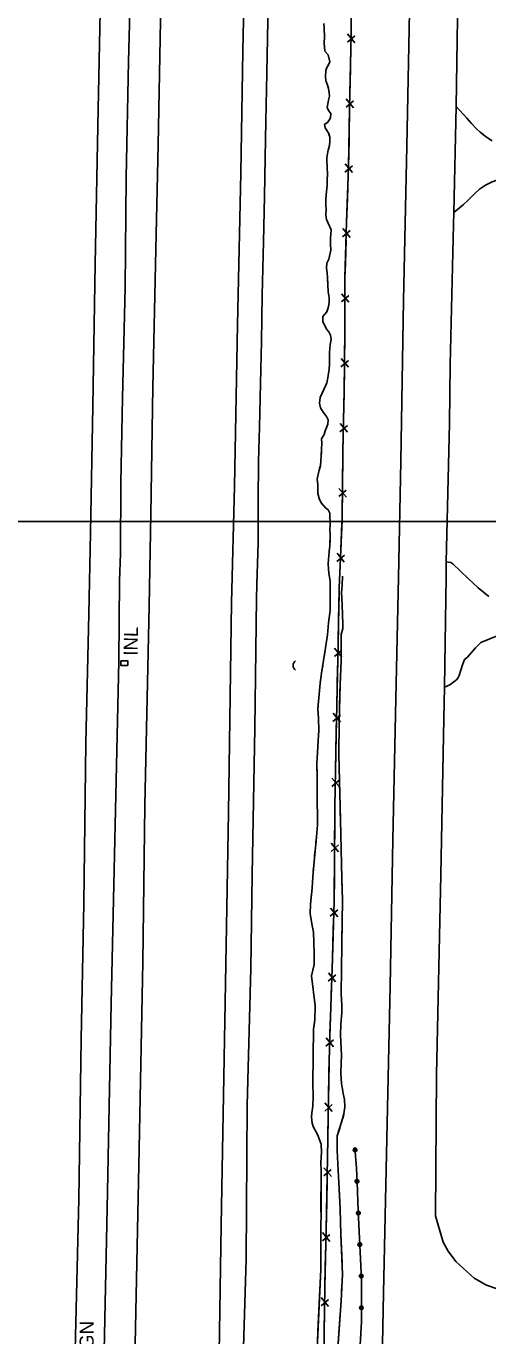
# Model space of a CAD drawing. Extents: x 591954 to 597000, y 198576 to 213500.
# Drawn here: x 594131 to 594329, y 210151 to 210713 of the extents above; entities that cross this region are included whole.
import ezdxf

# ---------------------------------------------------------------- set-up
doc = ezdxf.new("R2010")
doc.units = 0
for name, color, linetype in [('Level 10', 7, 'Continuous'), ('Level 11', 7, 'Continuous'), ('Level 14', 7, 'Continuous'), ('Level 15', 7, 'Continuous'), ('Level 17', 7, 'Continuous'), ('Level 19', 7, 'Continuous')]:
    doc.layers.add(name, color=color, linetype=linetype)

msp = doc.modelspace()

# ---------------------------------------------------------------- linework, layer by layer
at = {"layer": 'Level 10'}
msp.add_line((593000, 210500), (595000, 210500), dxfattribs=at)
msp.add_line((593000, 210500), (595000, 210500), dxfattribs=at)
at = {"layer": 'Level 11'}
for points in [[(594290.55, 210476.1), (594291.57, 210525.8), (594292.67, 210594.94), (594294.13, 210661.1), (594297.11, 210812.38), (594297.66, 210853.99), (594298.97, 210912.37), (594300.53, 210980.83), (594302.18, 211057.77), (594303.18, 211112.92), (594303.98, 211156.68), (594305.25, 211221.98), (594306.52, 211280.92), (594307.82, 211348.24), (594307.84, 211363.61)], [(594174.17, 211353.1), (594173.64, 211313.11), (594172.85, 211273.76), (594172.08, 211236.3), (594171.57, 211200.42), (594170.51, 211147.21), (594169.53, 211094.52), (594168.84, 211056.27), (594168.25, 211023.92), (594167.6, 210982.58), (594166.96, 210947.49), (594166.1, 210908.1), (594165.49, 210868.71), (594165, 210838.3), (594163.92, 210790.21), (594162.74, 210732.76), (594161.54, 210677), (594160.31, 210610.68), (594159.36, 210549.54), (594158.29, 210495.26), (594157.59, 210460.37)], [(594183.44, 210463.91), (594184.17, 210503.22), (594185.14, 210557.74), (594186.39, 210616.72), (594187.41, 210661.6), (594188.68, 210730.38), (594190.07, 210809.74), (594191.63, 210886.77), (594192.88, 210953.47), (594193.81, 211001.57), (594194.59, 211049.86), (594195.73, 211110.64), (594196.94, 211169.32), (594197.79, 211217.41), (594199.04, 211279.16), (594200.37, 211353.37)], [(594236.14, 211356.07), (594235.07, 211306.02), (594233.84, 211238.06), (594232.83, 211177.35), (594231.88, 211124.47), (594231.08, 211069.98), (594229.63, 211016.6), (594228.9, 210975.92), (594227.38, 210897.98), (594226.38, 210839.43), (594225.07, 210768.99), (594223.7, 210701.89), (594222.9, 210649.47), (594221.38, 210584.45), (594220.05, 210515.29), (594218.89, 210465.12)], [(594316.78, 210770.9), (594315.84, 210716.02), (594315.21, 210678.12)], [(594234.52, 210722.42), (594234.02, 210692.36), (594233.56, 210671.83), (594233.29, 210656.02), (594232.93, 210639.68), (594232.53, 210619.99), (594232.06, 210597.17), (594231.73, 210577.27), (594231.29, 210559.32), (594230.88, 210540.58), (594230.43, 210525.96), (594230.28, 210508.7), (594230.21, 210491.02), (594229.66, 210473.06), (594229.6, 210467.1)], [(594315.21, 210678.12), (594314.25, 210632.59)], [(594314.25, 210632.59), (594314.17, 210627.42), (594312.73, 210567.41), (594312.34, 210542.14), (594311, 210482.78), (594311.02, 210476.4)], [(594273.55, 209571.74), (594274.89, 209654.31), (594276.74, 209744.69), (594278, 209822.45), (594279.28, 209926.53), (594280.94, 210009.26), (594282.49, 210088.62), (594284.08, 210168.96), (594285.71, 210241.93), (594286.96, 210300.65), (594288.06, 210363.42), (594289.4, 210423.97), (594290.55, 210476.1)], [(594311.02, 210476.4), (594310.24, 210428.94)], [(594218.89, 210465.12), (594217.58, 210375.18), (594215.96, 210285.74), (594214.35, 210198.11), (594213.19, 210125.12), (594211.87, 210067.8), (594210.6, 210005.81), (594209.2, 209919.46), (594207.71, 209857.09), (594205.78, 209771.22), (594204.63, 209701.91), (594203.03, 209611.16), (594202.11, 209564.73)], [(594229.6, 210467.1), (594228.81, 210411.39), (594227.76, 210348.66), (594227.11, 210308.31), (594225.62, 210249.63), (594225.06, 210183.61), (594223.38, 210126.98), (594222.13, 210071.24), (594221.41, 210028.51), (594219.93, 209936.36), (594218.23, 209881.96), (594217.35, 209830.08), (594216.59, 209771.99), (594215.22, 209715.78), (594214.05, 209656.51), (594213.29, 209597.34)], [(594157.59, 210460.37), (594156.27, 210405.15), (594155.43, 210336.18), (594154.34, 210277.94), (594153.25, 210209.33), (594151.28, 210127.01), (594150.06, 210058.26), (594149.03, 209996.98), (594147.49, 209928.92), (594146.44, 209880.43), (594145.09, 209804.76), (594143.95, 209730.46), (594142.54, 209667.26), (594140.73, 209577.01), (594140.2, 209556.9)], [(594166, 209557.94), (594167.75, 209643.84), (594170.38, 209773.79), (594172.65, 209883.33), (594174.11, 209963.62), (594175.98, 210067.92), (594177.49, 210147.09), (594179.2, 210230.98), (594180.76, 210311.04), (594181.64, 210378.28), (594183.44, 210463.91)], [(594310.24, 210428.94), (594310.02, 210415.55), (594308.66, 210348.51), (594306.87, 210262.61), (594306.45, 210202.16)], [(594462.02, 210166.97), (594433.76, 210167.51), (594414.27, 210167.71), (594389.24, 210168.03), (594369.22, 210169.08), (594358.66, 210169.29), (594338.8, 210169.98), (594335.42, 210170.31), (594333.28, 210170.76), (594328.24, 210172.48), (594323.04, 210175.44), (594315.06, 210182.64), (594311.79, 210186.98), (594309.69, 210190.89), (594306.45, 210202.16)]]:
    msp.add_lwpolyline(points, dxfattribs=at)
at = {"layer": 'Level 15'}
for p, q in [((594268.59, 210705.7), (594271.82, 210708.43)), ((594271.83, 210705.47), (594268.67, 210709.25)), ((594268.03, 210677.85), (594271.25, 210680.58)), ((594271.26, 210677.61), (594268.1, 210681.4)), ((594267.5, 210650.01), (594270.76, 210652.71)), ((594270.74, 210649.74), (594267.61, 210653.55)), ((594266.54, 210622.17), (594269.79, 210624.86)), ((594269.77, 210621.9), (594266.65, 210625.71)), ((594269.25, 210594.1), (594266.01, 210597.81)), ((594266.01, 210594.27), (594269.18, 210597.07)), ((594265.82, 210566.43), (594269.04, 210569.18)), ((594269.06, 210566.21), (594265.88, 210569.98)), ((594265.33, 210538.58), (594268.55, 210541.32)), ((594268.56, 210538.35), (594265.4, 210542.13)), ((594264.9, 210510.72), (594268.11, 210513.47)), ((594268.13, 210510.5), (594264.95, 210514.27)), ((594267.23, 210482.61), (594264.15, 210486.46)), ((594264, 210482.92), (594267.29, 210485.58)), ((594263.01, 210442.11), (594266.25, 210444.83)), ((594266.24, 210441.86), (594263.09, 210445.65)), ((594262.35, 210414.25), (594265.59, 210416.97)), ((594265.59, 210414.01), (594262.44, 210417.8)), ((594261.88, 210386.38), (594265.09, 210389.13)), ((594265.12, 210386.17), (594261.93, 210389.93)), ((594261.57, 210358.52), (594264.77, 210361.28)), ((594264.81, 210358.32), (594261.61, 210362.07)), ((594261.17, 210330.69), (594264.43, 210333.39)), ((594264.41, 210330.42), (594261.28, 210334.24)), ((594260.29, 210302.85), (594263.56, 210305.54)), ((594263.53, 210302.57), (594260.41, 210306.4)), ((594262.6, 210274.73), (594259.48, 210278.55)), ((594259.36, 210275.01), (594262.62, 210277.7)), ((594262.1, 210246.91), (594258.91, 210250.67)), ((594258.87, 210247.12), (594262.07, 210249.88)), ((594261.68, 210219.04), (594258.52, 210222.82)), ((594258.44, 210219.27), (594261.67, 210222.01)), ((594261.09, 210191.18), (594257.94, 210194.97)), ((594257.86, 210191.43), (594261.1, 210194.15)), ((594257.27, 210163.56), (594260.48, 210166.31)), ((594260.5, 210163.34), (594257.32, 210167.11))]:
    msp.add_line(p, q, dxfattribs=at)
for points in [[(594170.79, 210474.62), (594171.14, 210486.39), (594171.39, 210516.65), (594172.05, 210553.18), (594173.19, 210600.49), (594173.65, 210647.65), (594174.58, 210697.47), (594175.74, 210740.41), (594176.16, 210770.54), (594176.91, 210807.23), (594177.67, 210839.88), (594178.22, 210873.53), (594179.05, 210911.25), (594179.45, 210939.58), (594180.66, 210980.37), (594180.66, 211018.56), (594181.07, 211040.45), (594182.14, 211087.34), (594183.05, 211139.47), (594184.23, 211189.27), (594184.94, 211239.88), (594186.38, 211296.19), (594186.81, 211339.32), (594187.17, 211354.6)], [(594265.02, 210471.58), (594266.26, 210500.78), (594266.67, 210530.08), (594267.17, 210556.29), (594267.53, 210579.67), (594267.5, 210604.78), (594268.23, 210628.54), (594269.08, 210652.24), (594269.52, 210677.4), (594270.17, 210709.15), (594270.52, 210741.76)], [(594270.18, 210710.92), (594270.31, 210722.24)], [(594269.86, 210694.39), (594270.07, 210704.34)], [(594269.63, 210683.07), (594269.86, 210694.39)], [(594269.33, 210666.53), (594269.5, 210676.49)], [(594269.13, 210655.21), (594269.33, 210666.53)], [(594268.59, 210638.68), (594268.95, 210648.63)], [(594268.2, 210627.37), (594268.23, 210628.54), (594268.59, 210638.68)], [(594267.69, 210610.84), (594267.99, 210620.79)], [(594267.51, 210599.52), (594267.5, 210604.78), (594267.69, 210610.84)], [(594267.53, 210582.98), (594267.51, 210592.94)], [(594267.4, 210571.66), (594267.53, 210579.67), (594267.53, 210582.98)], [(594267.15, 210555.12), (594267.17, 210556.29), (594267.3, 210565.08)], [(594266.93, 210543.8), (594267.15, 210555.12)], [(594266.63, 210527.27), (594266.67, 210530.08), (594266.8, 210537.23)], [(594266.47, 210515.95), (594266.63, 210527.27)], [(594266.2, 210499.41), (594266.26, 210500.78), (594266.38, 210509.37)], [(594265.72, 210488.1), (594266.2, 210499.41)], [(594265.02, 210471.58), (594265.44, 210481.53)], [(594153.2, 209567.1), (594154.78, 209639.18), (594156.21, 209707.43), (594157.11, 209758.95), (594157.96, 209822.97), (594160.01, 209891.01), (594160.63, 209946.29), (594161.15, 209980.67), (594162.5, 210064.26), (594163.88, 210130.78), (594165.43, 210205.33), (594167.18, 210293.06), (594170.42, 210440.17), (594170.79, 210474.62)], [(594258.25, 210131.31), (594258.9, 210171.78), (594259.47, 210196.31), (594260.1, 210227.04), (594260.43, 210251.96), (594260.87, 210275.08), (594262.12, 210312.59), (594262.88, 210337.29), (594263.25, 210377.95), (594263.71, 210408.28), (594264.64, 210447.34), (594265.02, 210471.58)], [(594264.81, 210458.64), (594264.97, 210468.6)], [(594264.64, 210447.32), (594264.64, 210447.34), (594264.81, 210458.64)], [(594174.35, 210438.22), (594174.35, 210440.22), (594171.35, 210440.22), (594171.35, 210438.22), (594174.35, 210438.22)], [(594264.24, 210430.79), (594264.48, 210440.74)], [(594263.98, 210419.47), (594264.24, 210430.79)], [(594263.63, 210402.93), (594263.71, 210408.28), (594263.82, 210412.89)], [(594263.46, 210391.61), (594263.63, 210402.93)], [(594263.23, 210375.08), (594263.25, 210377.95), (594263.36, 210385.03)], [(594263.12, 210363.76), (594263.23, 210375.08)], [(594262.97, 210347.22), (594263.06, 210357.17)], [(594262.83, 210335.9), (594262.88, 210337.29), (594262.97, 210347.22)], [(594262.33, 210319.37), (594262.63, 210329.32)], [(594261.97, 210308.05), (594262.12, 210312.59), (594262.33, 210319.37)], [(594261.42, 210291.52), (594261.75, 210301.47)], [(594261.04, 210280.21), (594261.42, 210291.52)], [(594260.65, 210263.67), (594260.84, 210273.63)], [(594260.44, 210252.35), (594260.65, 210263.67)], [(594260.22, 210235.82), (594260.35, 210245.77)], [(594260.05, 210224.5), (594260.1, 210227.04), (594260.22, 210235.82)], [(594259.71, 210207.96), (594259.92, 210217.92)], [(594259.48, 210196.64), (594259.71, 210207.96)], [(594259.09, 210180.11), (594259.33, 210190.06)], [(594258.85, 210168.79), (594258.9, 210171.78), (594259.09, 210180.11)], [(594258.59, 210152.25), (594258.74, 210162.21)], [(594258.41, 210140.93), (594258.59, 210152.25)]]:
    msp.add_lwpolyline(points, dxfattribs=at)
msp.add_arc((594247.78, 210438.24), 2.5, 126.8794, 233.119, dxfattribs=at)
at = {"layer": 'Level 17'}
for points in [[(594315.21, 210678.12), (594319.88, 210673.06), (594321.9, 210670.85), (594323.94, 210668.57)], [(594323.94, 210668.57), (594325.51, 210667.03), (594328.2, 210664.89), (594330.67, 210663.33)], [(594357.68, 210648.76), (594349.37, 210648.82), (594341.03, 210648.32), (594335.11, 210647.41), (594330.77, 210645.84), (594327.89, 210644.39), (594326.51, 210643.53), (594325.33, 210642.65), (594323.31, 210640.75)], [(594323.31, 210640.75), (594320.45, 210637.86), (594318.28, 210635.95), (594314.25, 210632.59)], [(594311, 210482.78), (594312.9, 210482.47), (594313.85, 210481.88), (594320.36, 210475.55), (594324.69, 210471.61), (594329.24, 210467.93)], [(594336.68, 210452.55), (594325.77, 210448.11), (594323.58, 210445.81), (594320.07, 210441.88), (594318.89, 210440.82), (594317.96, 210438.58), (594316.59, 210434.06), (594316.03, 210432.85), (594315.44, 210432.18), (594312.53, 210429.95), (594310.24, 210428.94)], [(594271.81, 210231.49), (594272.43, 210222.56), (594272.72, 210216.6), (594273.25, 210204.3), (594274.59, 210174.79), (594274.59, 210167.6), (594274.58, 210156.75), (594274.06, 210146.88), (594273.28, 210135.05), (594272.04, 210118.38), (594270.6, 210104.43), (594268.4, 210087.29)], [(594271.81, 210231.49), (594272.43, 210222.56), (594272.72, 210216.6), (594273.25, 210204.3), (594274.59, 210174.79), (594274.59, 210167.6), (594274.58, 210156.75), (594274.06, 210146.88), (594273.28, 210135.05), (594272.04, 210118.38), (594270.6, 210104.43), (594268.4, 210087.29)]]:
    msp.add_lwpolyline(points, dxfattribs=at)
for radius in [0.79, 0.398]:
    msp.add_circle((594274.59, 210162.74), radius, dxfattribs=at)
for centre, major_axis, ratio in [((594271.88, 210230.49), (0.055, -0.788), 0.999516), ((594271.88, 210230.49), (0.398, -0.016), 0.999881), ((594272.7, 210216.95), (0.789, 0.038), 0.999862), ((594272.7, 210216.95), (0.397, -0.024), 0.999946), ((594273.29, 210203.4), (0.789, 0.036), 0.999774), ((594273.29, 210203.4), (-0.026, -0.397), 0.998976), ((594273.91, 210189.85), (0.789, 0.036), 0.999774), ((594273.91, 210189.85), (-0.026, -0.397), 0.998976), ((594274.52, 210176.31), (0.789, 0.036), 0.999774), ((594274.52, 210176.31), (-0.026, -0.397), 0.998976)]:
    msp.add_ellipse(centre, major_axis=major_axis, ratio=ratio, dxfattribs=at)
at = {"layer": 'Level 19'}
for points in [[(594258.42, 210713.68), (594258.55, 210711.67), (594258.77, 210707.82), (594258.59, 210705.39), (594258.87, 210701.92), (594260.34, 210700.26), (594261.01, 210697.31), (594260.36, 210695.7), (594259.69, 210694.8), (594259.37, 210693.61), (594259.14, 210690.97), (594259.29, 210689.14), (594259.91, 210687.65), (594260.51, 210685.88), (594260.82, 210684.02), (594260.84, 210682.5), (594260.41, 210680.79), (594259.89, 210677.71), (594260.53, 210676.34), (594261.43, 210675.06), (594261.37, 210673.26), (594260.15, 210671.36), (594258.75, 210670.44), (594258.98, 210668.89), (594260.55, 210666.51), (594260.99, 210665.08), (594261.03, 210663.29), (594260.83, 210661.43), (594260.35, 210659.34), (594259.94, 210657.12), (594259.76, 210655.91), (594259.75, 210655.24), (594259.98, 210648.98), (594259.95, 210646.77), (594259.88, 210644.27), (594259.43, 210640.23), (594259.26, 210638.05), (594259.3, 210635.97), (594259.39, 210633.91), (594259.36, 210631.63), (594259.61, 210629.57), (594260.26, 210628.12), (594261.55, 210625.23), (594261.38, 210621.6), (594261.38, 210619), (594261.46, 210616.53), (594260.58, 210612.67), (594259.81, 210610.85), (594259.62, 210608.79), (594259.86, 210606.74), (594259.97, 210604.68), (594260.37, 210598.54), (594260.72, 210595.99), (594260.71, 210593.97), (594260.38, 210591.74), (594259.69, 210590.02), (594258.06, 210587.98), (594257.98, 210585.8), (594259.63, 210582.55), (594260.6, 210581.4), (594261.25, 210579.95), (594261.54, 210578.19), (594261.15, 210575.98), (594260.95, 210572.5), (594260.84, 210567.51)], [(594258.42, 210713.68), (594258.55, 210711.67), (594258.77, 210707.82), (594258.59, 210705.39), (594258.87, 210701.92), (594260.34, 210700.26), (594261.01, 210697.31), (594260.36, 210695.7), (594259.69, 210694.8), (594259.37, 210693.61), (594259.14, 210690.97), (594259.29, 210689.14), (594259.91, 210687.65), (594260.48, 210685.96)], [(594260.71, 210682), (594260.41, 210680.79), (594260.29, 210680.05)], [(594260.6, 210676.24), (594261.43, 210675.06), (594261.41, 210674.51)], [(594259.74, 210671.09), (594258.75, 210670.44), (594258.87, 210669.63)], [(594260.67, 210666.12), (594260.99, 210665.08), (594261.03, 210663.29), (594260.83, 210661.43), (594260.35, 210659.34), (594259.94, 210657.12), (594259.76, 210655.91), (594259.75, 210655.24), (594259.98, 210648.98), (594259.95, 210646.77), (594259.88, 210644.27), (594259.43, 210640.23), (594259.26, 210638.05), (594259.27, 210637.33)], [(594259.27, 210637.33), (594259.3, 210635.97), (594259.39, 210633.91), (594259.36, 210631.63), (594259.61, 210629.57), (594260.26, 210628.12), (594261.55, 210625.23), (594261.38, 210621.6), (594261.38, 210619), (594261.46, 210616.53), (594260.58, 210612.67), (594259.81, 210610.85), (594259.64, 210609.02)], [(594259.95, 210605.04), (594259.97, 210604.68), (594260.08, 210603.05)], [(594260.33, 210599.05), (594260.37, 210598.54), (594260.57, 210597.07)], [(594258.05, 210587.81), (594257.98, 210585.8), (594259.63, 210582.55), (594260.6, 210581.4), (594261.25, 210579.95), (594261.54, 210578.19), (594261.15, 210575.98), (594260.95, 210572.5), (594260.84, 210567.51)], [(594260.58, 210593.09), (594260.38, 210591.74), (594260.14, 210591.15)], [(594260.84, 210567.51), (594260.82, 210565.37), (594260.12, 210561.7), (594259.78, 210559.54), (594259.28, 210558.51), (594256.88, 210553.22), (594256.65, 210550.78), (594257.05, 210548.9), (594258.17, 210547.04), (594259.55, 210545.18), (594260.37, 210543.62), (594260.13, 210541.79), (594259.52, 210540.01), (594259.05, 210538.93), (594258.6, 210537.36), (594257.44, 210535.54), (594257.66, 210533.61), (594257.49, 210531.03), (594257.23, 210525.92), (594256.96, 210523.99), (594256.4, 210522.16), (594255.96, 210520.27), (594255.67, 210518.25), (594255.84, 210515.82), (594255.87, 210512.07), (594256.39, 210509.94), (594257.28, 210508.07), (594259.14, 210505.98), (594260.33, 210505), (594260.98, 210503.61), (594261.24, 210498.55), (594261.07, 210496.83), (594261.15, 210494.44), (594261.12, 210492.33), (594260.99, 210489.63), (594260.79, 210487.2), (594260.3, 210481.99), (594260.46, 210479.47), (594260.79, 210476.93), (594261.11, 210474.62), (594261.18, 210472.98), (594261.17, 210470.87)], [(594260.84, 210567.51), (594260.82, 210565.37), (594260.12, 210561.7), (594259.78, 210559.54), (594259.28, 210558.51), (594256.88, 210553.22), (594256.65, 210550.78), (594257.05, 210548.9), (594258.17, 210547.04), (594259.55, 210545.18), (594260.37, 210543.62), (594260.13, 210541.79), (594259.64, 210540.36)], [(594258.16, 210536.67), (594257.44, 210535.54), (594257.52, 210534.88)], [(594257.49, 210530.9), (594257.39, 210528.9)], [(594257.09, 210524.91), (594256.96, 210523.99), (594256.65, 210522.97)], [(594255.78, 210519.07), (594255.67, 210518.25), (594255.84, 210515.82), (594255.87, 210512.07), (594256.39, 210509.94), (594257.28, 210508.07), (594259.14, 210505.98), (594260.33, 210505), (594260.98, 210503.61), (594261.24, 210498.55), (594261.07, 210496.83), (594261.15, 210494.44), (594261.12, 210492.33), (594261.1, 210491.78)], [(594261.1, 210491.78), (594260.99, 210489.63), (594260.79, 210487.2), (594260.3, 210481.99), (594260.46, 210479.47), (594260.79, 210476.93), (594261.11, 210474.62), (594261.18, 210472.98), (594261.17, 210470.87)], [(594266.52, 210476.58), (594266.26, 210472.62), (594266.1, 210469.51), (594266.14, 210467.32), (594266.49, 210460.32), (594266.59, 210455.83), (594266.58, 210454.18), (594265.89, 210451.59)], [(594266.52, 210476.58), (594266.26, 210472.62), (594266.1, 210469.51), (594266.14, 210467.32), (594266.49, 210460.32), (594266.59, 210455.83), (594266.58, 210454.18), (594265.89, 210451.59)], [(594261.17, 210470.87), (594261.21, 210461.95), (594260.53, 210456.61), (594260.05, 210451.49), (594259.24, 210445.81), (594257.46, 210435.02), (594256.91, 210430.68), (594255.93, 210419.69), (594256.13, 210415.57), (594256.26, 210410.45), (594256.04, 210406.1), (594255.69, 210400.84), (594255.43, 210396.34), (594255.58, 210390.01), (594255.55, 210383.21), (594255.55, 210378.9), (594255.7, 210374.51), (594255.71, 210369.87), (594255.36, 210364.73), (594254.69, 210358.63), (594254.3, 210354.18), (594253.71, 210347.57), (594253.52, 210342.77), (594252.7, 210335.9), (594252.65, 210331.84), (594253.29, 210327.41), (594253.98, 210323.86), (594254.23, 210319.36), (594254.38, 210314.99), (594254.29, 210309.99), (594253.14, 210305.08), (594254.79, 210292.27), (594254.57, 210286.25), (594254.07, 210282.28), (594253.74, 210258.97), (594253.95, 210253.49), (594253.79, 210249.27), (594253.36, 210246.39), (594253.18, 210244.44), (594253.39, 210241.93), (594253.95, 210240.51), (594255.72, 210237.11), (594257.38, 210232.94), (594257.42, 210229.54), (594257.22, 210225.01), (594257.27, 210221.38), (594257.14, 210179.18), (594255.74, 210148.17)], [(594261.17, 210470.87), (594261.21, 210461.95), (594260.53, 210456.61), (594260.05, 210451.49), (594259.24, 210445.81), (594258.62, 210442.05)], [(594266.19, 210346.69), (594265.61, 210372.05), (594264.87, 210400.15), (594265.1, 210413.72), (594265.41, 210430.1), (594265.93, 210440.22), (594265.89, 210451.59)], [(594265.89, 210451.59), (594265.93, 210440.22), (594265.41, 210430.1), (594265.35, 210426.67)], [(594257.96, 210438.1), (594257.64, 210436.12)], [(594257.1, 210432.16), (594256.91, 210430.68), (594256.86, 210430.18)], [(594256.51, 210426.19), (594256.33, 210424.2)], [(594265.35, 210426.67), (594265.1, 210413.72), (594264.87, 210400.15), (594264.93, 210397.68)], [(594255.98, 210420.21), (594255.93, 210419.69), (594256.13, 210415.57), (594256.26, 210410.45), (594256.04, 210406.1), (594255.69, 210400.84), (594255.43, 210396.34), (594255.55, 210391.25)], [(594255.55, 210391.25), (594255.58, 210390.01), (594255.55, 210383.21), (594255.55, 210378.9), (594255.7, 210374.51), (594255.71, 210369.87), (594255.36, 210364.73), (594255.09, 210362.28)], [(594265.04, 210393.68), (594265.09, 210391.68)], [(594265.2, 210387.68), (594265.25, 210385.68)], [(594265.35, 210381.68), (594265.41, 210379.68)], [(594265.51, 210375.68), (594265.61, 210372.05), (594266.19, 210346.69)], [(594254.66, 210358.3), (594254.48, 210356.31)], [(594254.13, 210352.33), (594253.95, 210350.33)], [(594253.66, 210346.35), (594253.58, 210344.35)], [(594264.18, 210141.21), (594265.87, 210165.68), (594266.47, 210177.05), (594265.78, 210194.25), (594265.44, 210205.03), (594264.89, 210216.41), (594264.57, 210221.67), (594264.13, 210230.14), (594264.24, 210236.52), (594266.02, 210242.34), (594267.09, 210245.94), (594267.52, 210248.93), (594267.37, 210252.05), (594266.76, 210254.66), (594266.03, 210258.99), (594265.81, 210263.41), (594265.91, 210267.72), (594265.99, 210271), (594265.91, 210273.91), (594265.65, 210279.78), (594265.82, 210284.4), (594266.13, 210289.24), (594266.18, 210292.58), (594265.95, 210297.39), (594266.13, 210318.57), (594266.5, 210337.7), (594266.19, 210346.69)], [(594266.19, 210346.69), (594266.37, 210341.36)], [(594253.23, 210340.37), (594252.7, 210335.9), (594252.65, 210331.84), (594253.29, 210327.41), (594253.98, 210323.86), (594254.23, 210319.36), (594254.38, 210314.99), (594254.32, 210311.52)], [(594266.5, 210337.36), (594266.46, 210335.36)], [(594266.38, 210331.36), (594266.34, 210329.37)], [(594266.26, 210325.37), (594266.22, 210323.37)], [(594266.15, 210319.37), (594266.13, 210318.57), (594265.95, 210297.39), (594266.18, 210292.58), (594266.15, 210290.37)], [(594254.32, 210311.52), (594254.29, 210309.99), (594253.14, 210305.08), (594254.79, 210292.27), (594254.57, 210286.25), (594254.13, 210282.79)], [(594266.15, 210290.37), (594266.13, 210289.24), (594265.82, 210284.4), (594265.65, 210279.78), (594265.91, 210273.91), (594265.99, 210271), (594265.91, 210267.72), (594265.81, 210263.41), (594265.91, 210261.4)], [(594254.02, 210278.8), (594253.99, 210276.8)], [(594253.94, 210272.8), (594253.91, 210270.8)], [(594253.85, 210266.8), (594253.83, 210264.8)], [(594253.77, 210260.8), (594253.74, 210258.97), (594253.95, 210253.49), (594253.79, 210249.27), (594253.36, 210246.39), (594253.18, 210244.44), (594253.39, 210241.93), (594253.95, 210240.51), (594255.72, 210237.11), (594257.38, 210232.94), (594257.38, 210232.71)], [(594266.29, 210257.42), (594266.62, 210255.45)], [(594267.39, 210251.53), (594267.49, 210249.54)], [(594266.98, 210245.58), (594266.41, 210243.67)], [(594265.26, 210239.84), (594264.24, 210236.52), (594264.13, 210230.14), (594264.57, 210221.67), (594264.89, 210216.41), (594265.15, 210211.02)], [(594257.38, 210232.71), (594257.42, 210229.54), (594257.22, 210225.01), (594257.27, 210221.38), (594257.22, 210203.72)], [(594265.15, 210211.02), (594265.44, 210205.03), (594265.78, 210194.25), (594266.27, 210182.04)], [(594257.21, 210199.72), (594257.2, 210197.72)], [(594257.19, 210193.72), (594257.18, 210191.72)], [(594257.17, 210187.72), (594257.16, 210185.72)], [(594257.15, 210181.72), (594257.14, 210179.18), (594255.95, 210152.75)], [(594266.43, 210178.04), (594266.47, 210177.05), (594266.42, 210176.05)], [(594266.2, 210172.05), (594266.1, 210170.05)], [(594265.76, 210164.06), (594265.87, 210165.68), (594265.89, 210166.06)], [(594265.48, 210160.07), (594264.18, 210141.21), (594264.37, 210131.12)], [(594255.95, 210152.75), (594255.74, 210148.17), (594255.03, 210131.67), (594254.86, 210123.77)]]:
    msp.add_lwpolyline(points, dxfattribs=at)

# ---------------------------------------------------------------- texts
at = {"layer": 'Level 14'}
msp.add_text('SIGN', height=6, rotation=90, dxfattribs=at).set_placement((594159.66, 210137.45))
at = {"layer": 'Level 15'}
msp.add_text('INL', height=6, rotation=88.7838, dxfattribs=at).set_placement((594178.48, 210442.41))

doc.saveas('drawing.dxf')
